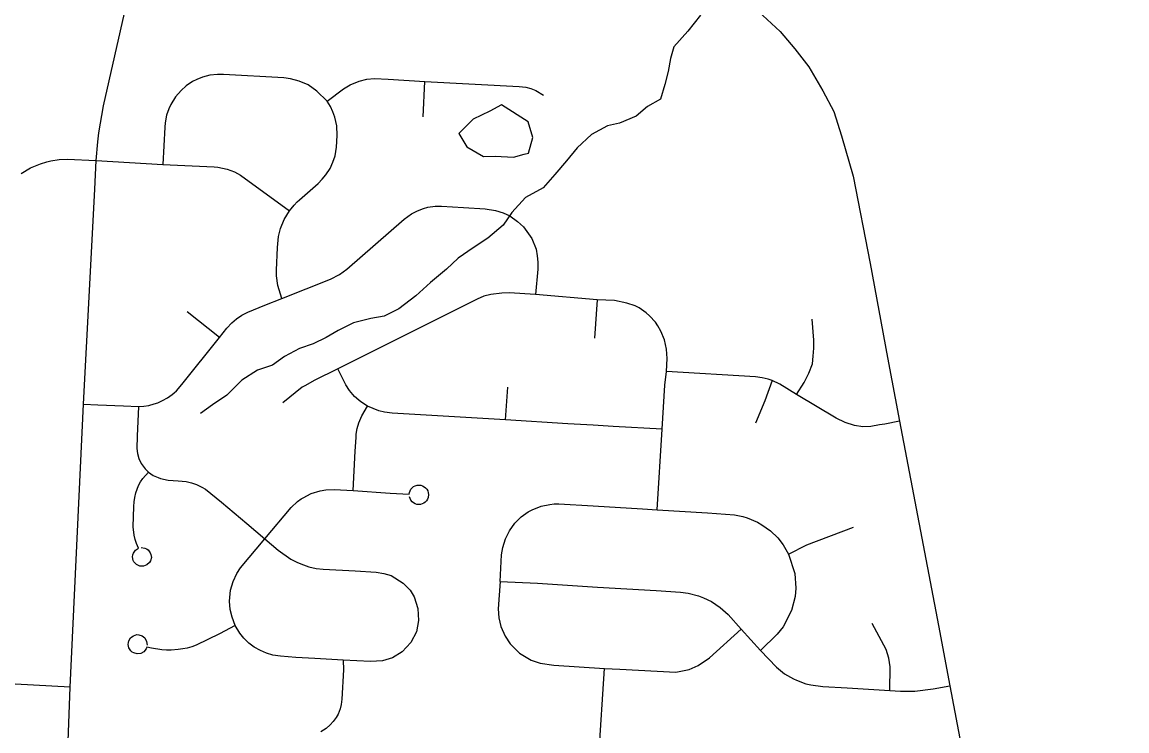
# Model space of a CAD drawing. Extents: x 114604 to 551442, y 316898 to 567001.
# Drawn here: x 208196 to 213125, y 469410 to 472574 of the extents above; entities that cross this region are included whole.
import ezdxf

# ---------------------------------------------------------------- set-up
doc = ezdxf.new("R2010")
doc.units = 0
for name, color, linetype in [('GE_P_Alignment_1000_Cardinal_Points', 7, 'Continuous'), ('GE_P_Alignment_500_Bearings', 7, 'Continuous'), ('MT_X_Edge_Line', 7, 'Continuous'), ('PM_P_Cells', 7, 'Continuous')]:
    doc.layers.add(name, color=color, linetype=linetype)

msp = doc.modelspace()

# ---------------------------------------------------------------- linework, layer by layer
at = {"layer": 'GE_P_Alignment_1000_Cardinal_Points'}
for p, q in [((209984.8, 472151.6), (209993.1, 472309.3)), ((210761, 471334.5), (210749.6, 471163.5)), ((209076.3, 471166.1), (208932.9, 471280.4)), ((210352.2, 470799.1), (210363.5, 470943.6)), ((210767.9, 469277.6), (210794.4, 469688.7))]:
    msp.add_line(p, q, dxfattribs=at)
for points in [[(209389.7, 471732.1), (209409.7, 471757.4), (209422.7, 471771.1), (209433.2, 471780.7), (209516.4, 471854), (209534.9, 471872.1), (209551.5, 471892), (209570, 471921.1), (209582.8, 471948.4), (209592.1, 471977.1), (209598.7, 472015.3), (209601.9, 472067.7), (209599.9, 472110.8), (209591.6, 472148.8), (209582.8, 472173.3), (209571.5, 472196.6), (209556.4, 472220.4), (209510.9, 472266), (209471.6, 472293.1), (209431.8, 472310.9), (209393.9, 472320.9), (209363.9, 472324.4), (209094.6, 472340.1), (209068.5, 472340.3), (209034, 472336.3), (209000.4, 472327.5), (208976.2, 472317.9), (208956.9, 472308), (208928.1, 472288.9), (208905.3, 472269), (208880, 472239.6), (208859.6, 472206.6), (208850.6, 472187), (208841, 472158.4), (208834.4, 472124.6), (208832.8, 472104.4), (208823.9, 471937.7)], [(209556.4, 472220.4), (209629.6, 472275.5), (209659.5, 472293.8), (209699.7, 472310.5), (209733.7, 472318.7), (209768.4, 472322.1), (209828.7, 472319.5), (209993.1, 472309.3), (210414.3, 472286.9), (210444, 472283.8), (210466.3, 472277.6), (210488.7, 472268.1), (210521.9, 472247)], [(208191.2, 471897.4), (208232.9, 471922.7), (208277.7, 471941.9), (208306.9, 471950.7), (208324.8, 471954.7), (208361, 471960), (208397.7, 471961.4), (208527.2, 471955.4)], [(208527.2, 471955.4), (208823.9, 471937.7), (209052.3, 471927.1), (209068.8, 471925.7), (209090.3, 471922.3), (209111.3, 471917.1), (209143.9, 471905.1), (209170.7, 471891), (209389.7, 471732.1)], [(208470.2, 470868.7), (208533.2, 470865.2), (208648.6, 470861.3), (208715.5, 470857.6), (208738.4, 470859.8), (208760.7, 470863.1), (208785.4, 470869.4), (208801.5, 470874.9), (208822.9, 470884.4), (208845, 470897), (208865.7, 470911.8), (208873.9, 470918.6), (208884.8, 470928.7), (208909.1, 470956.2), (209076.3, 471166.1), (209109.7, 471207.9), (209131.7, 471231.7), (209152.4, 471249.5), (209176.8, 471265.9), (209202.8, 471278.8), (209278.8, 471309.9), (209355.3, 471340.4), (209571.9, 471425.8), (209612.7, 471447.1), (209645, 471471.1), (209899.9, 471694.9), (209933.7, 471717.7), (209959.6, 471731.5), (209986.3, 471742.3), (210006.5, 471747.3), (210038.5, 471752.3), (210067.5, 471752.5), (210165.5, 471747), (210261.5, 471739.8), (210307.8, 471733.6), (210341.8, 471722.8), (210371.9, 471708.7), (210406, 471684.1), (210433.5, 471659.6), (210470.4, 471608.4), (210489, 471560.9), (210494.5, 471530.3), (210496.6, 471502.9), (210496.9, 471470.4), (210487.3, 471358)], [(209355.3, 471340.4), (209336.7, 471397.4), (209330.7, 471442), (209330.7, 471466.3), (209336.2, 471567.5), (209340.2, 471616.1), (209349, 471652.7), (209364.9, 471692), (209389.7, 471732.1)], [(211030.1, 470396.8), (211051.6, 470757.4), (211063.2, 470953.7), (211071.7, 471014.2), (211074.4, 471072.3), (211071.3, 471114), (211061.9, 471154.9), (211046.4, 471193.8), (211032.8, 471218.5), (211021.6, 471234.4), (210995.6, 471263.4), (210980.9, 471276.2), (210948.6, 471297.9), (210931.3, 471306.7), (210894.7, 471319.9), (210839.2, 471330.7), (210761, 471334.5), (210487.3, 471358), (210369.4, 471365.3), (210336.3, 471364.4), (210286.8, 471357.6), (210256.6, 471349.9), (210225.8, 471337.7), (209605, 471025.7), (209498.9, 470974.1), (209459.8, 470952.4), (209445.9, 470943.6), (209359.2, 470874.6)], [(211651, 470912.3), (211684.7, 470965.6), (211706.5, 471006.1), (211722.2, 471048), (211726.1, 471082.8), (211728.5, 471117.7), (211729, 471154.6), (211721.1, 471247.9)], [(211051.6, 470757.4), (210832.7, 470768.5), (210743.9, 470774.8), (210631.2, 470781), (210352.2, 470799.1), (209846.8, 470828.2), (209812.6, 470832.6), (209787.9, 470838.7), (209736.9, 470859.3), (209707.7, 470878.8), (209698.3, 470886.2), (209679.6, 470903.4), (209663.7, 470921.2), (209657.3, 470929.4), (209641.1, 470954.3), (209605, 471025.7)], [(212111.2, 470792.5), (212044.4, 470778.7), (212021.4, 470776.5), (211983.3, 470769.5), (211946.6, 470768), (211910.2, 470772.8), (211868.7, 470786.3), (211828.5, 470806.5), (211651, 470912.3), (211576.7, 470957.7), (211543.2, 470974.1), (211524.3, 470980.6), (211498.4, 470986.7), (211468.1, 470990), (211071.7, 471014.2)], [(211543.2, 470974.1), (211509.2, 470882.7), (211467.6, 470783.3)], [(208715.5, 470857.6), (208709.2, 470725.8), (208707.9, 470669.9), (208710.4, 470648.4), (208716.6, 470625.5), (208727, 470603.7), (208744.8, 470579.2), (208759.4, 470564.7), (208781, 470549.5), (208803.6, 470540.9), (208813.8, 470536.4), (208847.7, 470529.4), (208892.4, 470526.8), (208927.7, 470523), (208952.4, 470517.4), (208974, 470509.4), (208998.2, 470497.8), (209014.4, 470488.6), (209086.3, 470431.5), (209199.1, 470335.4), (209279.2, 470267.6), (209338.9, 470216.9), (209394.5, 470177.2), (209424.7, 470161.2), (209451.4, 470151), (209476, 470142.9), (209507.6, 470135.4), (209538.9, 470131.7), (209681.9, 470124.6), (209775.9, 470118.9), (209810.5, 470112.6), (209843.3, 470103.9), (209896.4, 470069.8), (209927.5, 470037.6), (209944.5, 470008.7), (209962.1, 469956.2), (209965.3, 469903.2), (209956.1, 469852.5), (209930.7, 469804.9), (209892.1, 469763.4), (209848.2, 469736.4), (209803.4, 469722.6), (209750.2, 469719.4), (209628.8, 469726.1)], [(209673.4, 470482.6), (209682.4, 470658.8), (209685.8, 470719.4), (209687.1, 470734.1), (209691.6, 470760.2), (209699, 470785.7), (209712.4, 470816.8), (209736.9, 470859.3)], [(208727.4, 470228.2), (208743.7, 470226.1), (208751.3, 470222.7), (208758, 470217.9), (208768.1, 470204.9), (208771.1, 470197.2), (208772.6, 470184.4), (208768.6, 470168.6), (208764.4, 470161.5), (208752.4, 470150.6), (208737, 470145), (208720.7, 470145.6), (208705.9, 470152.5), (208694.8, 470164.4), (208691.6, 470170.9), (208688.8, 470187.1), (208689.8, 470195.3), (208692.3, 470203.2), (208701.6, 470216.7), (208715.4, 470225.7), (208706.4, 470246.6), (208700.5, 470264.8), (208696.2, 470283.5), (208692.2, 470321.5), (208694.9, 470411.9), (208696.1, 470432), (208698.8, 470452), (208703.4, 470472.5), (208709, 470489.6), (208716, 470506.1), (208724.5, 470522), (208734.4, 470537.1), (208759.4, 470564.7)], [(209279.2, 470267.6), (209396.8, 470407), (209425.2, 470434), (209441, 470445.7), (209449.4, 470451.1), (209486.2, 470469.1), (209525.4, 470481.2), (209551.6, 470485.8), (209588.6, 470486.9), (209673.4, 470482.6), (209837.6, 470471.5), (209923.6, 470466.7), (209924.4, 470474), (209926.9, 470481.8), (209930.7, 470489), (209936, 470495.3), (209942.3, 470500.4), (209949.5, 470504.3), (209958.7, 470506.9), (209966.9, 470507.5), (209975.1, 470506.6), (209982.9, 470504.1), (209990.1, 470500.2), (209996.4, 470494.9), (210001.6, 470488.5), (210005.5, 470481.2), (210007.8, 470473.4), (210008.6, 470465.2), (210007.1, 470452.3), (210004.4, 470444.5), (210000.2, 470437.5), (209994.7, 470431.4), (209988.1, 470426.5), (209980.7, 470423), (209972.8, 470420.9), (209964.6, 470420.5), (209957.6, 470421.3), (209949.6, 470423.9), (209942.4, 470427.9), (209936, 470433.2), (209930.8, 470439.7), (209924.4, 470454.9)], [(210329.6, 470077.3), (210334.8, 470196.5), (210340.1, 470228.7), (210352.2, 470267.4), (210370.3, 470303.7), (210394.7, 470337.9), (210422.4, 470365.2), (210454.1, 470387.7), (210471.2, 470396.9), (210512.2, 470412.9), (210550.8, 470421.2), (210570.5, 470422.9), (210590.3, 470423.1), (210744.2, 470414.6), (210964.1, 470400.8), (211030.1, 470396.8), (211253.4, 470382.8), (211373.7, 470374.4), (211410.9, 470367.3), (211431.6, 470361.1), (211477.1, 470341.4), (211497, 470330), (211534.4, 470303.4), (211567.6, 470271.8), (211592, 470240.6), (211615.5, 470198.9), (211644, 470112.3), (211648.6, 470046.7), (211645.6, 470010.6), (211629.1, 469946.8), (211591.5, 469874.5), (211564.2, 469841.4), (211490, 469768.2)], [(211615.5, 470198.9), (211696.8, 470241.1), (211905.5, 470319.4)], [(209628.8, 469726.1), (209501.7, 469733.9), (209417.9, 469738.3), (209348.9, 469743.2), (209314.9, 469748.2), (209286.9, 469757), (209259.6, 469768.7), (209232, 469784.1), (209208.2, 469801.7), (209186, 469824.2), (209167.8, 469847), (209147.1, 469880.1), (209132.9, 469917.9), (209125, 469951.9), (209121.5, 469989.4), (209126.3, 470037.9), (209137.4, 470076.7), (209154.6, 470113.1), (209170.1, 470137.3), (209279.2, 470267.6)], [(210329.6, 470077.3), (210320.4, 469954.6), (210323.1, 469915.1), (210332.1, 469876.6), (210351, 469832.7), (210372.9, 469799.4), (210415, 469757.1), (210467.9, 469725.2), (210507.1, 469711.7), (210568.7, 469703), (210794.4, 469688.7), (210862.7, 469685), (211112.1, 469672.5), (211171.5, 469684.2), (211212.4, 469701.5), (211262.7, 469735.6), (211404.9, 469864.6)], [(210329.6, 470077.3), (210495.7, 470068.9), (210763.4, 470051.8), (211024.2, 470036.2), (211133.2, 470029.1), (211168.3, 470024.3), (211213.6, 470012.6), (211235.7, 470004.4), (211271.5, 469987.1), (211310.7, 469961.1), (211346.1, 469930), (211404.9, 469864.6), (211490, 469768.2), (211561.3, 469693.9), (211598, 469665.2), (211638.3, 469641.8), (211651, 469635.8), (211692.8, 469620.7), (211714.4, 469615.5), (211768.3, 469608.8), (211877.3, 469601.8), (212067.1, 469590.8), (212115.1, 469587.9), (212179.6, 469587.6), (212261.3, 469598.3), (212335.7, 469611.1)], [(209147.1, 469880.1), (209076.5, 469842.7), (208972.6, 469792.5), (208953.1, 469785.4), (208933.1, 469779.8), (208912.7, 469775.7), (208892, 469773.3), (208861.3, 469771.1), (208840.1, 469771.1), (208818.9, 469772.6), (208772.8, 469779.9), (208752, 469784.1), (208749, 469775.8), (208739.2, 469763.4), (208725.3, 469755.8), (208709.6, 469754.2), (208694.9, 469757.9), (208687.8, 469761.8), (208681.5, 469767), (208672.5, 469780.5), (208670.1, 469788.3), (208669.3, 469796.4), (208670.2, 469804.5), (208672.5, 469812.3), (208680, 469824.9), (208685.8, 469830.6), (208692.8, 469835.1), (208700.4, 469838.1), (208708.5, 469839.7), (208716.8, 469839.6), (208732.4, 469834.8), (208743.3, 469824.9), (208751.4, 469809.7), (208753.4, 469792.6)], [(212067.1, 469590.8), (212069.4, 469696.6), (212063.1, 469735.3), (212051, 469773.8), (211988.3, 469889.8)], [(209628.8, 469726.1), (209629.7, 469682.4), (209622.5, 469552.1), (209619.6, 469527.2), (209614.9, 469509), (209605.5, 469485.4), (209597.3, 469470.4), (209584.1, 469451.5), (209570.9, 469436.9), (209552.1, 469420.7), (209529.4, 469406.3)], [(208409.9, 469605.9), (207565, 469650.9)]]:
    msp.add_lwpolyline(points, dxfattribs=at)
at = {"layer": 'GE_P_Alignment_500_Bearings'}
for points in [[(208226.2, 465169), (208296.5, 466836.1), (208340.2, 467787.6), (208350.7, 468035.3), (208366.6, 468443.4), (208380.2, 468800.5), (208409.9, 469605.9), (208470.2, 470868.7), (208496.4, 471376.3), (208519.8, 471827.6), (208527.2, 471955.4), (208533.4, 472039.1), (208538.6, 472079.9), (208558.6, 472199.9), (208743.6, 473015.8)], [(211481.1, 472620.4), (211578.1, 472532.6), (211643.4, 472455.1), (211706.7, 472374.2), (211767.9, 472267.7), (211818.2, 472174.5), (211852.3, 472066.2), (211903.5, 471886), (211979.1, 471495.8), (212057.3, 471076.7), (212111.2, 470792.5), (212284.7, 469881.1), (212335.7, 469611.1), (212390.3, 469320.5), (212434.3, 469083.2), (212476, 468872.1), (212550.6, 468481.3), (212581.4, 468369.3), (212656.8, 468177.2), (212743.2, 468029.3), (212864.5, 467881.6), (213024.4, 467745.5), (213169.7, 467659.9)]]:
    msp.add_lwpolyline(points, dxfattribs=at)
at = {"layer": 'MT_X_Edge_Line'}
for points in [[(210335.2, 472204.1), (210283.5, 472175.6), (210207.8, 472141), (210144.4, 472076.4), (210180.9, 472016.6), (210255.2, 471973.3), (210307.1, 471975.7), (210389.1, 471970.4), (210435.8, 471983.6)], [(210435.8, 471983.6), (210454.8, 471989), (210474.2, 472059.2), (210453.7, 472129.1), (210335.2, 472204.1)]]:
    msp.add_lwpolyline(points, dxfattribs=at)
at = {"layer": 'PM_P_Cells'}
msp.add_lwpolyline([(211223, 472604.1), (211165.6, 472533.6), (211104.3, 472463), (211088.7, 472410.8), (211079.2, 472352.7), (211063.7, 472294.6), (211044.3, 472230.3), (210986.6, 472197.8), (210935, 472153.3), (210861.3, 472122.7), (210807.5, 472110.2), (210735.9, 472071.5), (210672.4, 472012.9), (210625, 471954.5), (210573.5, 471894), (210520.1, 471833.5), (210442.5, 471790.8), (210381.1, 471724.2), (210341.6, 471667.8), (210274.1, 471609.2), (210208.6, 471566.6), (210141, 471520), (210089.5, 471471.5), (210018, 471410.8), (209952.6, 471352.2), (209877.1, 471293.5), (209811.5, 471260.9), (209751.6, 471250.4), (209673.9, 471231.7), (209606.2, 471197), (209552.5, 471166.6), (209494.8, 471138), (209433, 471117.5), (209367.4, 471080.9), (209313.8, 471042.4), (209246, 471019.8), (209176.5, 470975.1), (209109.1, 470908.5), (209045.5, 470865.9), (208991.9, 470827.4)], dxfattribs=at)

doc.saveas('drawing.dxf')
